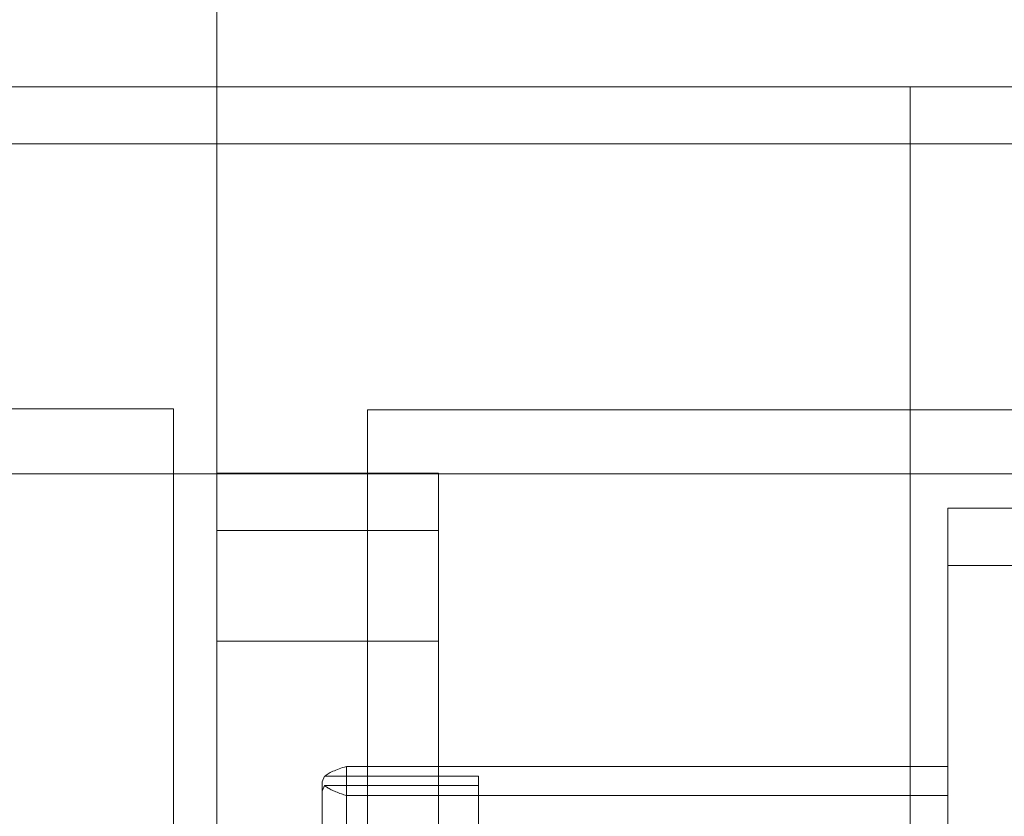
# Model space of a CAD drawing. Header units: inches. Extents: x 1 to 109, y 1 to 85.
# Tile 586 of 656: x 88.184 to 88.332, y 24.687 to 24.807. Entities that reach past the tile are written whole.
import ezdxf

# ---------------------------------------------------------------- set-up
doc = ezdxf.new("R2010")
doc.units = ezdxf.units.IN
doc.header["$MEASUREMENT"] = 0

msp = doc.modelspace()

# ---------------------------------------------------------------- linework, layer by layer
at = {"color": 7, "linetype": 'Continuous', "lineweight": 15, "ltscale": 5}
for p, q in [((88.21399, 25.24194), (88.21399, 24.73861)), ((88.21399, 25.23336), (88.21399, 24.73002)), ((87.90149, 24.79669), (88.42232, 24.79669)), ((88.34732, 24.79669), (88.21399, 24.79669)), ((88.21399, 24.79669), (88.21399, 23.96336)), ((88.21399, 24.73861), (88.21399, 24.79657)), ((88.31816, 24.79669), (88.31816, 23.96336)), ((88.10982, 24.78811), (88.21399, 24.78811)), ((88.34732, 24.78811), (88.21399, 24.78811)), ((88.21399, 24.78811), (88.21399, 23.95477)), ((88.21399, 24.78811), (88.42232, 24.78811)), ((88.21399, 24.73002), (88.21399, 24.78799)), ((88.31816, 24.78811), (88.31816, 23.95477)), ((88.04081, 24.74827), (88.20748, 24.74827)), ((88.20748, 24.74827), (88.20748, 24.58161)), ((88.23664, 24.74811), (88.23664, 24.58144)), ((88.40331, 24.74811), (88.23664, 24.74811)), ((88.15982, 24.73852), (88.39732, 24.73852)), ((88.15982, 24.73852), (88.39732, 24.73852)), ((88.24732, 24.73861), (88.21399, 24.73861)), ((88.24732, 24.73861), (88.24732, 24.21361)), ((88.24732, 24.73861), (88.24732, 24.38013)), ((88.34732, 24.73336), (88.32382, 24.73336)), ((88.32382, 24.73336), (88.32382, 24.44336)), ((88.24732, 24.73002), (88.21399, 24.73002)), ((88.24732, 24.73002), (88.24732, 24.20502)), ((88.24732, 24.73002), (88.24732, 24.37155)), ((88.34732, 24.72477), (88.32382, 24.72477)), ((88.32382, 24.43477), (88.32382, 24.72477)), ((88.21399, 24.71336), (88.24732, 24.71336)), ((88.21399, 24.64669), (88.21399, 24.71336)), ((88.24732, 24.64669), (88.24732, 24.71336)), ((88.23348, 24.67966), (88.23348, 24.69456)), ((88.32382, 24.69456), (88.23348, 24.69456)), ((88.32382, 24.69456), (88.32382, 24.69018)), ((88.32382, 24.67966), (88.32382, 24.69456)), ((88.22982, 24.69225), (88.2302, 24.69307)), ((88.22982, 24.69225), (88.22982, 24.48585)), ((88.22982, 24.69225), (88.22982, 24.64517)), ((88.25332, 24.69307), (88.2302, 24.69307)), ((88.25332, 24.69168), (88.25332, 24.69307)), ((88.25332, 24.69307), (88.25332, 24.48503)), ((88.2302, 24.69168), (88.22982, 24.69086)), ((88.22982, 24.48446), (88.22982, 24.69086)), ((88.22982, 24.69086), (88.22982, 24.63556)), ((88.25332, 24.69168), (88.2302, 24.69168)), ((88.25332, 24.48364), (88.25332, 24.69168)), ((88.23348, 24.69018), (88.23348, 24.67224)), ((88.23348, 24.69018), (88.32382, 24.69018)), ((88.32382, 24.69018), (88.32382, 24.67224))]:
    msp.add_line(p, q, dxfattribs=at)
for points, knots in [([(88.23348, 24.69456), (88.23309, 24.69444), (88.23233, 24.69419), (88.23142, 24.69382), (88.23067, 24.69344), (88.23036, 24.69319), (88.2302, 24.69307)], [0, 0, 0, 0, 0.2495353, 0.4992393, 0.7495111, 1, 1, 1, 1]), ([(88.2302, 24.69168), (88.23033, 24.69158), (88.23059, 24.69137), (88.23115, 24.69106), (88.23186, 24.69074), (88.23263, 24.69045), (88.23322, 24.69027), (88.23348, 24.69018)], [0, 0, 0, 0, 0.207638, 0.415405, 0.623536, 0.831775, 1, 1, 1, 1])]:
    msp.add_open_spline(points, degree=3, knots=knots, dxfattribs=at)

doc.saveas('drawing.dxf')
